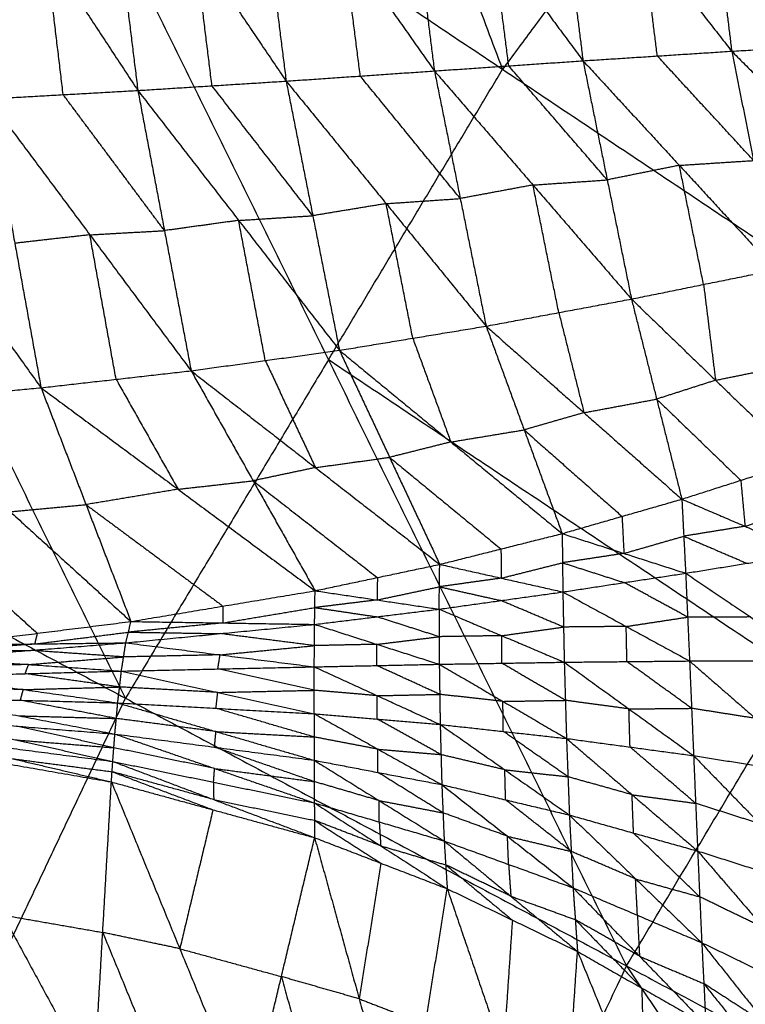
# Model space of a CAD drawing. Header units: millimetres. Extents: x -106 to 110, y -96 to 120.
# Tile 304 of 656: x -47.31 to -41.98, y 35.55 to 42.78. Entities that reach past the tile are written whole.
import ezdxf

# ---------------------------------------------------------------- set-up
doc = ezdxf.new("R2010")
doc.units = ezdxf.units.MM
doc.header["$MEASUREMENT"] = 0
doc.layers.add('Default', color=7, linetype='Continuous', true_color=0x000000)

msp = doc.modelspace()

# ---------------------------------------------------------------- linework, layer by layer
at = {"layer": 'Default'}
for points in [[(-43.7804, 49.3779, 3.952), (-42.0396, 44.7378, 3.9066), (-40.2989, 40.0977, 3.8611)], [(-43.7639, 42.413, 3.9066), (-44.6343, 44.733, 3.9293), (-45.5046, 47.0531, 3.952)], [(-50.205, 39.7628, 3.952), (-48.7169, 42.2455, 3.952), (-47.2289, 44.7282, 3.952)], [(-47.2289, 44.7282, 3.952), (-45.0417, 40.2811, 3.9066), (-42.8545, 35.8339, 3.8611)], [(-47.2289, 44.7282, 3.952), (-43.7639, 42.413, 3.9066), (-40.2989, 40.0977, 3.8611)], [(-42.0396, 44.7378, 3.9066), (-42.9018, 43.5754, 3.9066), (-43.7639, 42.413, 3.9066)], [(-38.8183, 42.0941, 3.8611), (-40.429, 43.416, 3.8838), (-42.0396, 44.7378, 3.9066)], [(-47.7876, 44.3085, -2.5884), (-47.1134, 43.2829, -2.3482), (-46.4393, 42.2573, -2.108)], [(-46.6929, 44.3074, -2.5135), (-46.5661, 43.2824, -2.3108), (-46.4393, 42.2573, -2.108)], [(-46.6929, 44.3074, -2.5135), (-46.0221, 43.3167, -2.2699), (-45.3513, 42.326, -2.0264)], [(-45.6002, 44.2948, -2.4197), (-45.4758, 43.3104, -2.223), (-45.3513, 42.326, -2.0264)], [(-45.6002, 44.2948, -2.4197), (-44.932, 43.3477, -2.1741), (-44.2638, 42.4007, -1.9285)], [(-44.5001, 44.2661, -2.3065), (-44.382, 43.3334, -2.1175), (-44.2638, 42.4007, -1.9285)], [(-44.5001, 44.2661, -2.3065), (-43.837, 43.3707, -2.0607), (-43.174, 42.4753, -1.8148)], [(-43.3913, 44.2153, -2.1743), (-43.2827, 43.3453, -1.9946), (-43.174, 42.4753, -1.8148)], [(-43.3913, 44.2153, -2.1743), (-42.7373, 43.3804, -1.9302), (-42.0834, 42.5456, -1.6862)], [(-42.2775, 44.1411, -2.0239), (-42.1804, 43.3433, -1.855), (-42.0834, 42.5456, -1.6862)], [(-42.2775, 44.1411, -2.0239), (-41.6313, 43.3745, -1.7826), (-40.9851, 42.6079, -1.5414)], [(-44.8076, 42.3633, -1.9774), (-44.8698, 42.8555, -2.0758), (-44.932, 43.3477, -2.1741)], [(-43.7189, 42.438, -1.8717), (-43.778, 42.9043, -1.9662), (-43.837, 43.3707, -2.0607)], [(-42.6287, 42.5104, -1.7505), (-42.683, 42.9454, -1.8404), (-42.7373, 43.3804, -1.9302)], [(-46.9868, 42.2266, -2.1408), (-47.0501, 42.7548, -2.2445), (-47.1134, 43.2829, -2.3482)], [(-45.8953, 42.2917, -2.0672), (-45.9587, 42.8042, -2.1686), (-46.0221, 43.3167, -2.2699)], [(-42.0834, 42.5456, -1.6862), (-41.5343, 42.5767, -1.6138), (-40.9851, 42.6079, -1.5414)], [(-43.174, 42.4753, -1.8148), (-42.6287, 42.5104, -1.7505), (-42.0834, 42.5456, -1.6862)], [(-41.9221, 41.7433, -1.3056), (-42.2754, 42.1269, -1.528), (-42.6287, 42.5104, -1.7505)], [(-42.0834, 42.5456, -1.6862), (-41.9221, 41.7433, -1.3056), (-41.7608, 40.9411, -0.925)], [(-42.0834, 42.5456, -1.6862), (-41.3936, 41.8552, -1.2636), (-40.7038, 41.1648, -0.8411)], [(-45.0417, 40.2811, 3.9066), (-44.4028, 41.347, 3.9066), (-43.7639, 42.413, 3.9066)], [(-44.2638, 42.4007, -1.9285), (-43.7189, 42.438, -1.8717), (-43.174, 42.4753, -1.8148)], [(-42.9962, 41.6011, -1.4072), (-43.3576, 42.0195, -1.6394), (-43.7189, 42.438, -1.8717)], [(-43.174, 42.4753, -1.8148), (-42.9962, 41.6011, -1.4072), (-42.8185, 40.7269, -0.9995)], [(-43.174, 42.4753, -1.8148), (-42.4674, 41.7082, -1.3699), (-41.7608, 40.9411, -0.925)], [(-45.3513, 42.326, -2.0264), (-44.8076, 42.3633, -1.9774), (-44.2638, 42.4007, -1.9285)], [(-44.0743, 41.4644, -1.4969), (-44.4409, 41.9139, -1.7371), (-44.8076, 42.3633, -1.9774)], [(-44.2638, 42.4007, -1.9285), (-44.0743, 41.4644, -1.4969), (-43.8847, 40.5281, -1.0652)], [(-44.2638, 42.4007, -1.9285), (-43.5411, 41.5638, -1.464), (-42.8185, 40.7269, -0.9995)], [(-46.4393, 42.2573, -2.108), (-45.8953, 42.2917, -2.0672), (-45.3513, 42.326, -2.0264)], [(-45.1559, 41.3384, -1.5739), (-45.5256, 41.815, -1.8205), (-45.8953, 42.2917, -2.0672)], [(-45.3513, 42.326, -2.0264), (-45.1559, 41.3384, -1.5739), (-44.9604, 40.3507, -1.1214)], [(-45.3513, 42.326, -2.0264), (-44.618, 41.427, -1.5458), (-43.8847, 40.5281, -1.0652)], [(-46.5298, 37.7984, 3.9066), (-47.6233, 40.022, 3.9293), (-48.7169, 42.2455, 3.952)], [(-47.5343, 42.1959, -2.1737), (-46.9868, 42.2266, -2.1408), (-46.4393, 42.2573, -2.108)], [(-47.5343, 42.1959, -2.1737), (-47.3418, 41.136, -1.6889), (-47.1493, 40.0761, -1.2042)], [(-47.5343, 42.1959, -2.1737), (-46.7913, 41.1982, -1.6707), (-46.0484, 40.2005, -1.1677)], [(-46.2438, 41.2289, -1.6379), (-46.6153, 41.7278, -1.8894), (-46.9868, 42.2266, -2.1408)], [(-46.4393, 42.2573, -2.108), (-46.2438, 41.2289, -1.6379), (-46.0484, 40.2005, -1.1677)], [(-46.4393, 42.2573, -2.108), (-45.6998, 41.304, -1.6147), (-44.9604, 40.3507, -1.1214)], [(-48.6313, 42.1399, -2.2223), (-47.8903, 41.108, -1.7133), (-47.1493, 40.0761, -1.2042)], [(-42.4674, 41.7082, -1.3699), (-42.7318, 41.6546, -1.3885), (-42.9962, 41.6011, -1.4072)], [(-42.4674, 41.7082, -1.3699), (-42.1948, 41.7257, -1.3377), (-41.9221, 41.7433, -1.3056)], [(-42.2896, 40.834, -0.9622), (-42.3785, 41.2711, -1.1661), (-42.4674, 41.7082, -1.3699)], [(-43.5411, 41.5638, -1.464), (-43.8077, 41.5141, -1.4804), (-44.0743, 41.4644, -1.4969)], [(-43.5411, 41.5638, -1.464), (-43.2687, 41.5825, -1.4356), (-42.9962, 41.6011, -1.4072)], [(-43.3516, 40.6275, -1.0324), (-43.4464, 41.0957, -1.2482), (-43.5411, 41.5638, -1.464)], [(-44.618, 41.427, -1.5458), (-44.887, 41.3827, -1.5598), (-45.1559, 41.3384, -1.5739)], [(-44.618, 41.427, -1.5458), (-44.3462, 41.4457, -1.5213), (-44.0743, 41.4644, -1.4969)], [(-44.4226, 40.4394, -1.0933), (-44.5203, 40.9332, -1.3196), (-44.618, 41.427, -1.5458)], [(-45.6998, 41.304, -1.6147), (-45.4279, 41.3212, -1.5943), (-45.1559, 41.3384, -1.5739)], [(-45.6998, 41.304, -1.6147), (-45.9718, 41.2665, -1.6263), (-46.2438, 41.2289, -1.6379)], [(-45.5044, 40.2756, -1.1446), (-45.6021, 40.7898, -1.3796), (-45.6998, 41.304, -1.6147)], [(-46.7913, 41.1982, -1.6707), (-47.0666, 41.1671, -1.6798), (-47.3418, 41.136, -1.6889)], [(-46.7913, 41.1982, -1.6707), (-46.5176, 41.2136, -1.6543), (-46.2438, 41.2289, -1.6379)], [(-46.5989, 40.1383, -1.186), (-46.6951, 40.6683, -1.4283), (-46.7913, 41.1982, -1.6707)], [(-42.8185, 40.7269, -0.9995), (-42.2896, 40.834, -0.9622), (-41.7608, 40.9411, -0.925)], [(-42.2896, 40.834, -0.9622), (-42.2457, 40.4826, -0.6962), (-42.2017, 40.1311, -0.4302)], [(-43.8847, 40.5281, -1.0652), (-43.3516, 40.6275, -1.0324), (-42.8185, 40.7269, -0.9995)], [(-42.8185, 40.7269, -0.9995), (-42.6337, 39.9928, -0.4275), (-42.4489, 39.2586, 0.1446)], [(-42.8185, 40.7269, -0.9995), (-42.2017, 40.1311, -0.4302), (-41.5849, 39.5353, 0.1391)], [(-43.3516, 40.6275, -1.0324), (-43.2592, 40.2604, -0.7463), (-43.1668, 39.8933, -0.4603)], [(-44.9604, 40.3507, -1.1214), (-44.4226, 40.4394, -1.0933), (-43.8847, 40.5281, -1.0652)], [(-43.8847, 40.5281, -1.0652), (-43.6056, 39.767, -0.4572), (-43.3266, 39.006, 0.1508)], [(-43.8847, 40.5281, -1.0652), (-43.1668, 39.8933, -0.4603), (-42.4489, 39.2586, 0.1446)], [(-44.4226, 40.4394, -1.0933), (-44.283, 40.0589, -0.7893), (-44.1435, 39.6783, -0.4853)], [(-46.0484, 40.2005, -1.1677), (-45.5044, 40.2756, -1.1446), (-44.9604, 40.3507, -1.1214)], [(-44.9604, 40.3507, -1.1214), (-44.5927, 39.5655, -0.4818), (-44.2249, 38.7802, 0.1579)], [(-44.9604, 40.3507, -1.1214), (-44.1435, 39.6783, -0.4853), (-43.3266, 39.006, 0.1508)], [(-45.0417, 40.2811, 3.9066), (-45.7857, 39.0397, 3.9066), (-46.5298, 37.7984, 3.9066)], [(-45.5044, 40.2756, -1.1446), (-45.3205, 39.883, -0.8247), (-45.1367, 39.4904, -0.5049)], [(-41.5767, 37.9658, 3.8611), (-43.3092, 39.1235, 3.8838), (-45.0417, 40.2811, 3.9066)], [(-47.1493, 40.0761, -1.2042), (-46.5989, 40.1383, -1.186), (-46.0484, 40.2005, -1.1677)], [(-46.0484, 40.2005, -1.1677), (-45.5939, 39.3936, -0.5009), (-45.1393, 38.5867, 0.166)], [(-46.0484, 40.2005, -1.1677), (-45.1367, 39.4904, -0.5049), (-44.2249, 38.7802, 0.1579)], [(-42.2017, 40.1311, -0.4302), (-41.9373, 40.1846, -0.4116), (-41.6729, 40.2382, -0.3929)], [(-46.5989, 40.1383, -1.186), (-46.3716, 39.7349, -0.8525), (-46.1443, 39.3314, -0.5191)], [(-42.8545, 35.8339, 3.8611), (-41.5767, 37.9658, 3.8611), (-40.2989, 40.0977, 3.8611)], [(-42.2017, 40.1311, -0.4302), (-42.4177, 40.0619, -0.4288), (-42.6337, 39.9928, -0.4275)], [(-48.2606, 39.9721, -1.23), (-47.705, 40.0241, -1.2171), (-47.1493, 40.0761, -1.2042)], [(-47.1493, 40.0761, -1.2042), (-46.8196, 39.2186, -0.5121), (-46.4898, 38.361, 0.1799)], [(-47.1493, 40.0761, -1.2042), (-46.1443, 39.3314, -0.5191), (-45.1393, 38.5867, 0.166)], [(-48.2606, 39.9721, -1.23), (-47.3752, 39.1666, -0.525), (-46.4898, 38.361, 0.1799)], [(-43.1668, 39.8933, -0.4603), (-42.9003, 39.943, -0.4439), (-42.6337, 39.9928, -0.4275)], [(-42.6337, 39.9928, -0.4275), (-42.3253, 39.6948, -0.1428), (-42.0169, 39.3969, 0.1419)], [(-43.1668, 39.8933, -0.4603), (-43.3862, 39.8302, -0.4587), (-43.6056, 39.767, -0.4572)], [(-50.205, 39.7628, 3.952), (-47.5925, 35.5515, 3.9066), (-44.9799, 31.3402, 3.8611)], [(-50.205, 39.7628, 3.952), (-46.5298, 37.7984, 3.9066), (-42.8545, 35.8339, 3.8611)], [(-44.1435, 39.6783, -0.4853), (-43.8746, 39.7227, -0.4712), (-43.6056, 39.767, -0.4572)], [(-43.6056, 39.767, -0.4572), (-43.2467, 39.4497, -0.1547), (-42.8877, 39.1323, 0.1477)], [(-44.1435, 39.6783, -0.4853), (-44.3681, 39.6219, -0.4835), (-44.5927, 39.5655, -0.4818)], [(-45.1367, 39.4904, -0.5049), (-44.8647, 39.5279, -0.4933), (-44.5927, 39.5655, -0.4818)], [(-44.5927, 39.5655, -0.4818), (-44.1842, 39.2293, -0.1637), (-43.7757, 38.8931, 0.1544)], [(-42.4489, 39.2586, 0.1446), (-42.0169, 39.3969, 0.1419), (-41.5849, 39.5353, 0.1391)], [(-45.1367, 39.4904, -0.5049), (-45.3653, 39.442, -0.5029), (-45.5939, 39.3936, -0.5009)], [(-46.1443, 39.3314, -0.5191), (-45.8691, 39.3625, -0.51), (-45.5939, 39.3936, -0.5009)], [(-45.5939, 39.3936, -0.5009), (-45.138, 39.0385, -0.1694), (-44.6821, 38.6834, 0.162)], [(-42.0169, 39.3969, 0.1419), (-42.0012, 39.2283, -0.0192), (-41.9856, 39.0596, -0.1802)], [(-46.1443, 39.3314, -0.5191), (-46.4819, 39.275, -0.5156), (-46.8196, 39.2186, -0.5121)], [(-43.3266, 39.006, 0.1508), (-42.8877, 39.1323, 0.1477), (-42.4489, 39.2586, 0.1446)], [(-42.4489, 39.2586, 0.1446), (-42.4349, 38.9869, -0.1311), (-42.421, 38.7152, -0.4068)], [(-42.4489, 39.2586, 0.1446), (-41.9856, 39.0596, -0.1802), (-41.5222, 38.8607, -0.505)], [(-47.3752, 39.1666, -0.525), (-47.0974, 39.1926, -0.5186), (-46.8196, 39.2186, -0.5121)], [(-46.8196, 39.2186, -0.5121), (-46.3171, 38.8462, -0.1696), (-45.8146, 38.4738, 0.173)], [(-41.9856, 39.0596, -0.1802), (-41.7696, 39.1288, -0.1816), (-41.5536, 39.198, -0.183)], [(-42.8877, 39.1323, 0.1477), (-42.8808, 38.9964, 0.0099), (-42.8738, 38.8606, -0.128)], [(-48.0624, 39.0799, -0.5166), (-47.6197, 38.6771, -0.1641), (-47.177, 38.2743, 0.1884)], [(-41.9856, 39.0596, -0.1802), (-42.2103, 39.0233, -0.1557), (-42.4349, 38.9869, -0.1311)], [(-44.2249, 38.7802, 0.1579), (-43.7757, 38.8931, 0.1544), (-43.3266, 39.006, 0.1508)], [(-43.3266, 39.006, 0.1508), (-43.3242, 38.792, -0.082), (-43.3218, 38.578, -0.3149)], [(-43.3266, 39.006, 0.1508), (-42.8738, 38.8606, -0.128), (-42.421, 38.7152, -0.4068)], [(-42.8738, 38.8606, -0.128), (-42.6544, 38.9238, -0.1296), (-42.4349, 38.9869, -0.1311)], [(-42.4349, 38.9869, -0.1311), (-42.2033, 38.8874, -0.2935), (-41.9716, 38.788, -0.4559)], [(-43.7757, 38.8931, 0.1544), (-43.7746, 38.7861, 0.038), (-43.7734, 38.6791, -0.0785)], [(-42.8738, 38.8606, -0.128), (-43.099, 38.8263, -0.105), (-43.3242, 38.792, -0.082)], [(-42.421, 38.7152, -0.4068), (-41.9716, 38.788, -0.4559), (-41.5222, 38.8607, -0.505)], [(-45.1393, 38.5867, 0.166), (-44.6821, 38.6834, 0.162), (-44.2249, 38.7802, 0.1579)], [(-44.2293, 38.4515, -0.2294), (-44.2271, 38.6159, -0.0357), (-44.2249, 38.7802, 0.1579)], [(-44.2249, 38.7802, 0.1579), (-43.7734, 38.6791, -0.0785), (-43.3218, 38.578, -0.3149)], [(-43.7734, 38.6791, -0.0785), (-43.5488, 38.7356, -0.0802), (-43.3242, 38.792, -0.082)], [(-43.3242, 38.792, -0.082), (-43.0978, 38.7193, -0.2214), (-42.8714, 38.6466, -0.3608)], [(-44.6821, 38.6834, 0.162), (-44.6832, 38.6013, 0.0651), (-44.6843, 38.5191, -0.0317)], [(-43.7734, 38.6791, -0.0785), (-44.0003, 38.6475, -0.0571), (-44.2271, 38.6159, -0.0357)], [(-43.3218, 38.578, -0.3149), (-42.8714, 38.6466, -0.3608), (-42.421, 38.7152, -0.4068)], [(-42.421, 38.7152, -0.4068), (-42.4066, 38.3933, -0.5677), (-42.3922, 38.0714, -0.7286)], [(-42.421, 38.7152, -0.4068), (-41.9448, 38.3941, -0.642), (-41.4686, 38.073, -0.8771)], [(-46.4898, 38.361, 0.1799), (-45.8146, 38.4738, 0.173), (-45.1393, 38.5867, 0.166)], [(-45.1428, 38.3398, -0.1502), (-45.141, 38.4632, 0.0079), (-45.1393, 38.5867, 0.166)], [(-45.1393, 38.5867, 0.166), (-44.6843, 38.5191, -0.0317), (-44.2293, 38.4515, -0.2294)], [(-44.6843, 38.5191, -0.0317), (-44.4557, 38.5675, -0.0337), (-44.2271, 38.6159, -0.0357)], [(-44.2271, 38.6159, -0.0357), (-44.0014, 38.5653, -0.1539), (-43.7756, 38.5148, -0.2721)], [(-42.4066, 38.3933, -0.5677), (-42.639, 38.52, -0.4643), (-42.8714, 38.6466, -0.3608)], [(-44.6843, 38.5191, -0.0317), (-44.9127, 38.4912, -0.0119), (-45.141, 38.4632, 0.0079)], [(-44.2293, 38.4515, -0.2294), (-43.7756, 38.5148, -0.2721), (-43.3218, 38.578, -0.3149)], [(-43.3166, 38.3203, -0.4525), (-43.5461, 38.4175, -0.3623), (-43.7756, 38.5148, -0.2721)], [(-43.3218, 38.578, -0.3149), (-43.3166, 38.3203, -0.4525), (-43.3114, 38.0625, -0.5901)], [(-43.3218, 38.578, -0.3149), (-42.857, 38.3247, -0.5218), (-42.3922, 38.0714, -0.7286)], [(-45.8146, 38.4738, 0.173), (-45.8154, 38.4121, 0.0939), (-45.8163, 38.3504, 0.0148)], [(-45.8163, 38.3504, 0.0148), (-45.4787, 38.4068, 0.0114), (-45.141, 38.4632, 0.0079)], [(-45.1428, 38.3398, -0.1502), (-44.686, 38.3956, -0.1898), (-44.2293, 38.4515, -0.2294)], [(-45.141, 38.4632, 0.0079), (-44.9135, 38.4294, -0.091), (-44.686, 38.3956, -0.1898)], [(-44.2293, 38.4515, -0.2294), (-44.2288, 38.2494, -0.3457), (-44.2282, 38.0474, -0.462)], [(-44.2293, 38.4515, -0.2294), (-43.7703, 38.257, -0.4098), (-43.3114, 38.0625, -0.5901)], [(-44.2288, 38.2494, -0.3457), (-44.4574, 38.3225, -0.2678), (-44.686, 38.3956, -0.1898)], [(-42.857, 38.3247, -0.5218), (-42.6318, 38.359, -0.5447), (-42.4066, 38.3933, -0.5677)], [(-41.9448, 38.3941, -0.642), (-42.1757, 38.3937, -0.6048), (-42.4066, 38.3933, -0.5677)], [(-47.8643, 38.1876, 0.1968), (-47.177, 38.2743, 0.1884), (-46.4898, 38.361, 0.1799)], [(-46.5276, 38.2046, -0.0394), (-46.5087, 38.2828, 0.0703), (-46.4898, 38.361, 0.1799)], [(-46.5276, 38.2046, -0.0394), (-45.8352, 38.2722, -0.0948), (-45.1428, 38.3398, -0.1502)], [(-45.8163, 38.3504, 0.0148), (-46.1625, 38.3166, 0.0425), (-46.5087, 38.2828, 0.0703)], [(-46.4898, 38.361, 0.1799), (-45.8163, 38.3504, 0.0148), (-45.1428, 38.3398, -0.1502)], [(-45.1451, 38.0283, -0.3439), (-45.1439, 38.184, -0.2471), (-45.1428, 38.3398, -0.1502)], [(-45.1428, 38.3398, -0.1502), (-44.6855, 38.1936, -0.3061), (-44.2282, 38.0474, -0.462)], [(-43.7703, 38.257, -0.4098), (-43.5435, 38.2886, -0.4311), (-43.3166, 38.3203, -0.4525)], [(-42.857, 38.3247, -0.5218), (-43.0868, 38.3225, -0.4871), (-43.3166, 38.3203, -0.4525)], [(-42.8518, 38.0669, -0.6594), (-42.8544, 38.1958, -0.5906), (-42.857, 38.3247, -0.5218)], [(-47.1959, 38.1961, 0.0787), (-46.8523, 38.2394, 0.0745), (-46.5087, 38.2828, 0.0703)], [(-47.177, 38.2743, 0.1884), (-47.1865, 38.2352, 0.1335), (-47.1959, 38.1961, 0.0787)], [(-46.5087, 38.2828, 0.0703), (-46.1719, 38.2775, -0.0123), (-45.8352, 38.2722, -0.0948)], [(-45.1439, 38.184, -0.2471), (-45.4896, 38.2281, -0.171), (-45.8352, 38.2722, -0.0948)], [(-44.6855, 38.1936, -0.3061), (-44.4571, 38.2215, -0.3259), (-44.2288, 38.2494, -0.3457)], [(-43.7703, 38.257, -0.4098), (-43.9996, 38.2532, -0.3777), (-44.2288, 38.2494, -0.3457)], [(-43.7698, 38.0549, -0.526), (-43.7701, 38.156, -0.4679), (-43.7703, 38.257, -0.4098)], [(-47.9215, 38.0939, 0.0558), (-47.2246, 38.1493, 0.0082), (-46.5276, 38.2046, -0.0394)], [(-47.1959, 38.1961, 0.0787), (-47.5444, 38.1684, 0.1025), (-47.8929, 38.1407, 0.1263)], [(-47.8929, 38.1407, 0.1263), (-47.5587, 38.145, 0.0673), (-47.2246, 38.1493, 0.0082)], [(-47.8643, 38.1876, 0.1968), (-47.1959, 38.1961, 0.0787), (-46.5276, 38.2046, -0.0394)], [(-46.5438, 38.1009, -0.1093), (-46.8842, 38.1251, -0.0506), (-47.2246, 38.1493, 0.0082)], [(-46.56, 37.9972, -0.1793), (-46.5438, 38.1009, -0.1093), (-46.5276, 38.2046, -0.0394)], [(-46.5276, 38.2046, -0.0394), (-45.8363, 38.1164, -0.1917), (-45.1451, 38.0283, -0.3439)], [(-45.8363, 38.1164, -0.1917), (-45.4901, 38.1502, -0.2194), (-45.1439, 38.184, -0.2471)], [(-44.6855, 38.1936, -0.3061), (-44.9147, 38.1888, -0.2766), (-45.1439, 38.184, -0.2471)], [(-44.6867, 38.0378, -0.403), (-44.6861, 38.1157, -0.3545), (-44.6855, 38.1936, -0.3061)], [(-47.9215, 38.0939, 0.0558), (-47.2407, 38.0456, -0.0617), (-46.56, 37.9972, -0.1793)], [(-47.2407, 38.0456, -0.0617), (-46.8923, 38.0732, -0.0855), (-46.5438, 38.1009, -0.1093)], [(-45.8363, 38.1164, -0.1917), (-46.1901, 38.1087, -0.1505), (-46.5438, 38.1009, -0.1093)], [(-45.8525, 38.0127, -0.2616), (-45.8444, 38.0646, -0.2266), (-45.8363, 38.1164, -0.1917)], [(-42.3922, 38.0714, -0.7286), (-41.9304, 38.0722, -0.8029), (-41.4686, 38.073, -0.8771)], [(-47.2407, 38.0456, -0.0617), (-47.5937, 38.036, -0.027), (-47.9467, 38.0265, 0.0078)], [(-47.2659, 37.9782, -0.1098), (-47.2533, 38.0119, -0.0858), (-47.2407, 38.0456, -0.0617)], [(-46.56, 37.9972, -0.1793), (-45.8525, 38.0127, -0.2616), (-45.1451, 38.0283, -0.3439)], [(-45.1456, 37.8562, -0.3684), (-45.4991, 37.9345, -0.315), (-45.8525, 38.0127, -0.2616)], [(-45.146, 37.6842, -0.393), (-45.1456, 37.8562, -0.3684), (-45.1451, 38.0283, -0.3439)], [(-45.1451, 38.0283, -0.3439), (-44.6867, 38.0378, -0.403), (-44.2282, 38.0474, -0.462)], [(-45.1451, 38.0283, -0.3439), (-44.6833, 37.8168, -0.4326), (-44.2215, 37.6054, -0.5214)], [(-44.2249, 37.8264, -0.4917), (-44.4558, 37.9321, -0.4473), (-44.6867, 38.0378, -0.403)], [(-44.2282, 38.0474, -0.462), (-43.7698, 38.0549, -0.526), (-43.3114, 38.0625, -0.5901)], [(-44.2282, 38.0474, -0.462), (-44.2249, 37.8264, -0.4917), (-44.2215, 37.6054, -0.5214)], [(-44.2282, 38.0474, -0.462), (-43.7616, 37.7751, -0.5614), (-43.2951, 37.5029, -0.6608)], [(-43.3032, 37.7827, -0.6255), (-43.5365, 37.9188, -0.5758), (-43.7698, 38.0549, -0.526)], [(-43.3114, 38.0625, -0.5901), (-42.8518, 38.0669, -0.6594), (-42.3922, 38.0714, -0.7286)], [(-43.3114, 38.0625, -0.5901), (-43.3032, 37.7827, -0.6255), (-43.2951, 37.5029, -0.6608)], [(-43.3114, 38.0625, -0.5901), (-42.837, 37.7196, -0.7009), (-42.3626, 37.3768, -0.8118)], [(-42.3774, 37.7241, -0.7702), (-42.6146, 37.8955, -0.7148), (-42.8518, 38.0669, -0.6594)], [(-42.3922, 38.0714, -0.7286), (-42.3774, 37.7241, -0.7702), (-42.3626, 37.3768, -0.8118)], [(-42.3922, 38.0714, -0.7286), (-41.9083, 37.65, -0.8512), (-41.4244, 37.2287, -0.9737)], [(-47.9718, 37.9592, -0.0402), (-47.2659, 37.9782, -0.1098), (-46.56, 37.9972, -0.1793)], [(-47.9718, 37.9592, -0.0402), (-47.2792, 37.8615, -0.127), (-46.5866, 37.7638, -0.2137)], [(-46.5733, 37.8805, -0.1965), (-46.9196, 37.9293, -0.1531), (-47.2659, 37.9782, -0.1098)], [(-46.5866, 37.7638, -0.2137), (-46.5733, 37.8805, -0.1965), (-46.56, 37.9972, -0.1793)], [(-46.56, 37.9972, -0.1793), (-45.853, 37.8407, -0.2861), (-45.146, 37.6842, -0.393)], [(-47.2792, 37.8615, -0.127), (-47.6362, 37.8712, -0.0892), (-47.9932, 37.8809, -0.0515)], [(-47.3006, 37.7832, -0.1382), (-47.2899, 37.8223, -0.1326), (-47.2792, 37.8615, -0.127)], [(-47.2792, 37.8615, -0.127), (-46.9262, 37.871, -0.1617), (-46.5733, 37.8805, -0.1965)], [(-45.853, 37.8407, -0.2861), (-46.2131, 37.8606, -0.2413), (-46.5733, 37.8805, -0.1965)], [(-45.853, 37.8407, -0.2861), (-45.4993, 37.8485, -0.3273), (-45.1456, 37.8562, -0.3684)], [(-44.6833, 37.8168, -0.4326), (-44.9144, 37.8365, -0.4005), (-45.1456, 37.8562, -0.3684)], [(-48.0146, 37.8026, -0.0627), (-47.3111, 37.669, -0.1169), (-46.6077, 37.5354, -0.171)], [(-48.0146, 37.8026, -0.0627), (-47.3006, 37.7832, -0.1382), (-46.5866, 37.7638, -0.2137)], [(-47.5925, 35.5515, 3.9066), (-47.0611, 36.6749, 3.9066), (-46.5298, 37.7984, 3.9066)], [(-45.8663, 37.724, -0.3033), (-45.8597, 37.7824, -0.2947), (-45.853, 37.8407, -0.2861)], [(-44.6838, 37.6448, -0.4572), (-44.6835, 37.7308, -0.4449), (-44.6833, 37.8168, -0.4326)], [(-44.6833, 37.8168, -0.4326), (-44.4541, 37.8216, -0.4622), (-44.2249, 37.8264, -0.4917)], [(-43.7616, 37.7751, -0.5614), (-43.9933, 37.8008, -0.5265), (-44.2249, 37.8264, -0.4917)], [(-46.5971, 37.6496, -0.1923), (-46.9489, 37.7164, -0.1653), (-47.3006, 37.7832, -0.1382)], [(-46.6077, 37.5354, -0.171), (-46.5971, 37.6496, -0.1923), (-46.5866, 37.7638, -0.2137)], [(-46.5866, 37.7638, -0.2137), (-45.8663, 37.724, -0.3033), (-45.146, 37.6842, -0.393)], [(-46.5866, 37.7638, -0.2137), (-45.8663, 37.5534, -0.274), (-45.146, 37.343, -0.3343)], [(-45.146, 37.5136, -0.3636), (-45.5062, 37.6188, -0.3335), (-45.8663, 37.724, -0.3033)], [(-43.7616, 37.7751, -0.5614), (-43.5324, 37.7789, -0.5934), (-43.3032, 37.7827, -0.6255)], [(-43.7583, 37.5541, -0.5911), (-43.76, 37.6646, -0.5763), (-43.7616, 37.7751, -0.5614)], [(-42.837, 37.7196, -0.7009), (-43.0701, 37.7512, -0.6632), (-43.3032, 37.7827, -0.6255)], [(-42.837, 37.7196, -0.7009), (-42.6072, 37.7219, -0.7356), (-42.3774, 37.7241, -0.7702)], [(-42.8288, 37.4398, -0.7363), (-42.8329, 37.5797, -0.7186), (-42.837, 37.7196, -0.7009)], [(-41.9083, 37.65, -0.8512), (-42.1428, 37.6871, -0.8107), (-42.3774, 37.7241, -0.7702)], [(-48.0501, 37.651, -0.0331), (-47.3366, 37.4925, -0.0348), (-46.6232, 37.3341, -0.0365)], [(-48.0501, 37.651, -0.0331), (-47.3289, 37.5932, -0.102), (-46.6077, 37.5354, -0.171)], [(-47.3111, 37.669, -0.1169), (-46.9541, 37.6593, -0.1546), (-46.5971, 37.6496, -0.1923)], [(-45.8663, 37.5534, -0.274), (-46.2317, 37.6015, -0.2332), (-46.5971, 37.6496, -0.1923)], [(-45.146, 37.6842, -0.393), (-45.146, 37.5136, -0.3636), (-45.146, 37.343, -0.3343)], [(-45.146, 37.6842, -0.393), (-44.6838, 37.6448, -0.4572), (-44.2215, 37.6054, -0.5214)], [(-45.146, 37.6842, -0.393), (-44.6778, 37.4241, -0.422), (-44.2096, 37.1639, -0.4511)], [(-44.2156, 37.3846, -0.4862), (-44.4497, 37.5147, -0.4717), (-44.6838, 37.6448, -0.4572)], [(-46.6154, 37.4347, -0.1038), (-46.9721, 37.5139, -0.1029), (-47.3289, 37.5932, -0.102)], [(-44.2215, 37.6054, -0.5214), (-44.2156, 37.3846, -0.4862), (-44.2096, 37.1639, -0.4511)], [(-44.2215, 37.6054, -0.5214), (-43.7583, 37.5541, -0.5911), (-43.2951, 37.5029, -0.6608)], [(-44.2215, 37.6054, -0.5214), (-43.7475, 37.2732, -0.5496), (-43.2736, 36.9411, -0.5779)], [(-48.0781, 37.5238, 0.059), (-47.3557, 37.3538, 0.1161), (-46.6332, 37.1838, 0.1732)], [(-48.0781, 37.5238, 0.059), (-47.3506, 37.4289, 0.0113), (-46.6232, 37.3341, -0.0365)], [(-46.6232, 37.3341, -0.0365), (-46.6154, 37.4347, -0.1038), (-46.6077, 37.5354, -0.171)], [(-46.6077, 37.5354, -0.171), (-45.8769, 37.4392, -0.2527), (-45.146, 37.343, -0.3343)], [(-46.6077, 37.5354, -0.171), (-45.8763, 37.2826, -0.1594), (-45.1449, 37.0298, -0.1477)], [(-45.8769, 37.4392, -0.2527), (-45.8716, 37.4963, -0.2633), (-45.8663, 37.5534, -0.274)], [(-45.8663, 37.5534, -0.274), (-45.5062, 37.5335, -0.3188), (-45.146, 37.5136, -0.3636)], [(-44.6778, 37.4241, -0.422), (-44.9119, 37.4688, -0.3928), (-45.146, 37.5136, -0.3636)], [(-43.2843, 37.222, -0.6194), (-43.5213, 37.3881, -0.6052), (-43.7583, 37.5541, -0.5911)], [(-43.2951, 37.5029, -0.6608), (-43.2843, 37.222, -0.6194), (-43.2736, 36.9411, -0.5779)], [(-43.2951, 37.5029, -0.6608), (-42.8288, 37.4398, -0.7363), (-42.3626, 37.3768, -0.8118)], [(-43.2951, 37.5029, -0.6608), (-42.814, 37.0899, -0.6879), (-42.3329, 36.6769, -0.7149)], [(-48.0991, 37.4396, 0.1937), (-47.4298, 36.2076, -0.6558), (-46.7605, 34.9756, -1.5053)], [(-48.0991, 37.4396, 0.1937), (-47.3662, 37.3117, 0.1835), (-46.6332, 37.1838, 0.1732)], [(-47.3366, 37.4925, -0.0348), (-46.976, 37.4636, -0.0693), (-46.6154, 37.4347, -0.1038)], [(-45.8763, 37.2826, -0.1594), (-46.2458, 37.3587, -0.1316), (-46.6154, 37.4347, -0.1038)], [(-45.1455, 37.1864, -0.241), (-45.5112, 37.3128, -0.2468), (-45.8769, 37.4392, -0.2527)], [(-44.6778, 37.2534, -0.3927), (-44.6778, 37.3388, -0.4074), (-44.6778, 37.4241, -0.422)], [(-44.6778, 37.4241, -0.422), (-44.4467, 37.4044, -0.4541), (-44.2156, 37.3846, -0.4862)], [(-42.3477, 37.0268, -0.7634), (-42.5883, 37.2333, -0.7498), (-42.8288, 37.4398, -0.7363)], [(-47.3557, 37.3538, 0.1161), (-46.9919, 37.3064, 0.0922), (-46.6282, 37.2589, 0.0683)], [(-43.7475, 37.2732, -0.5496), (-43.9815, 37.3289, -0.5179), (-44.2156, 37.3846, -0.4862)], [(-42.3626, 37.3768, -0.8118), (-42.3477, 37.0268, -0.7634), (-42.3329, 36.6769, -0.7149)], [(-42.3626, 37.3768, -0.8118), (-41.8935, 37.3027, -0.8927), (-41.4244, 37.2287, -0.9737)], [(-42.3626, 37.3768, -0.8118), (-41.8764, 36.877, -0.8368), (-41.3902, 36.3772, -0.8618)], [(-46.6332, 37.1838, 0.1732), (-46.6282, 37.2589, 0.0683), (-46.6232, 37.3341, -0.0365)], [(-46.6232, 37.3341, -0.0365), (-45.884, 37.182, -0.0921), (-45.1449, 37.0298, -0.1477)], [(-46.6232, 37.3341, -0.0365), (-45.8829, 37.0544, 0.0593), (-45.1427, 36.7748, 0.1551)], [(-45.884, 37.182, -0.0921), (-45.8801, 37.2323, -0.1257), (-45.8763, 37.2826, -0.1594)], [(-45.8763, 37.2826, -0.1594), (-45.5109, 37.2345, -0.2002), (-45.1455, 37.1864, -0.241)], [(-45.146, 37.343, -0.3343), (-45.1455, 37.1864, -0.241), (-45.1449, 37.0298, -0.1477)], [(-45.146, 37.343, -0.3343), (-44.6778, 37.2534, -0.3927), (-44.2096, 37.1639, -0.4511)], [(-45.146, 37.343, -0.3343), (-44.6692, 37.0468, -0.2805), (-44.1924, 36.7507, -0.2267)], [(-46.6282, 37.2589, 0.0683), (-46.2581, 37.1191, 0.1162), (-45.888, 36.9793, 0.1641)], [(-45.8829, 37.0544, 0.0593), (-46.2556, 37.1567, 0.0638), (-46.6282, 37.2589, 0.0683)], [(-44.201, 36.9573, -0.3389), (-44.4394, 37.1054, -0.3658), (-44.6778, 37.2534, -0.3927)], [(-43.7416, 37.0525, -0.5145), (-43.7446, 37.1629, -0.5321), (-43.7475, 37.2732, -0.5496)], [(-43.7475, 37.2732, -0.5496), (-43.5159, 37.2476, -0.5845), (-43.2843, 37.222, -0.6194)], [(-42.814, 37.0899, -0.6879), (-43.0491, 37.156, -0.6536), (-43.2843, 37.222, -0.6194)], [(-46.7605, 34.9756, -1.5053), (-46.6969, 36.0797, -0.666), (-46.6332, 37.1838, 0.1732)], [(-46.6332, 37.1838, 0.1732), (-46.1316, 35.9603, -0.6362), (-45.6299, 34.7369, -1.4455)], [(-46.6332, 37.1838, 0.1732), (-45.888, 36.9793, 0.1641), (-45.1427, 36.7748, 0.1551)], [(-45.884, 37.182, -0.0921), (-45.8835, 37.1182, -0.0164), (-45.8829, 37.0544, 0.0593)], [(-44.6692, 37.0468, -0.2805), (-44.9073, 37.1166, -0.2608), (-45.1455, 37.1864, -0.241)], [(-44.2096, 37.1639, -0.4511), (-44.201, 36.9573, -0.3389), (-44.1924, 36.7507, -0.2267)], [(-44.2096, 37.1639, -0.4511), (-43.7416, 37.0525, -0.5145), (-43.2736, 36.9411, -0.5779)], [(-44.2096, 37.1639, -0.4511), (-43.7281, 36.7854, -0.3815), (-43.2466, 36.4069, -0.3119)], [(-42.8032, 36.809, -0.6464), (-42.8086, 36.9495, -0.6672), (-42.814, 37.0899, -0.6879)], [(-42.814, 37.0899, -0.6879), (-42.5808, 37.0584, -0.7256), (-42.3477, 37.0268, -0.7634)], [(-45.8829, 37.0544, 0.0593), (-45.5134, 36.9784, 0.0315), (-45.1438, 36.9023, 0.0037)], [(-45.1449, 37.0298, -0.1477), (-45.1438, 36.9023, 0.0037), (-45.1427, 36.7748, 0.1551)], [(-45.1449, 37.0298, -0.1477), (-44.6686, 36.8903, -0.1872), (-44.1924, 36.7507, -0.2267)], [(-45.1449, 37.0298, -0.1477), (-44.6574, 36.7151, -0.0017), (-44.17, 36.4003, 0.1444)], [(-44.6686, 36.8903, -0.1872), (-44.6689, 36.9685, -0.2339), (-44.6692, 37.0468, -0.2805)], [(-44.6692, 37.0468, -0.2805), (-44.4351, 37.0021, -0.3097), (-44.201, 36.9573, -0.3389)], [(-43.2601, 36.674, -0.4449), (-43.5008, 36.8633, -0.4797), (-43.7416, 37.0525, -0.5145)], [(-41.8764, 36.877, -0.8368), (-42.1121, 36.9519, -0.8001), (-42.3477, 37.0268, -0.7634)], [(-45.888, 36.9793, 0.1641), (-46.0098, 36.4698, -0.236), (-46.1316, 35.9603, -0.6362)], [(-43.7281, 36.7854, -0.3815), (-43.9646, 36.8714, -0.3602), (-44.201, 36.9573, -0.3389)], [(-43.2736, 36.9411, -0.5779), (-43.2601, 36.674, -0.4449), (-43.2466, 36.4069, -0.3119)], [(-43.2736, 36.9411, -0.5779), (-42.8032, 36.809, -0.6464), (-42.3329, 36.6769, -0.7149)], [(-43.2736, 36.9411, -0.5779), (-42.7882, 36.4726, -0.4907), (-42.3028, 36.0041, -0.4035)], [(-45.1438, 36.9023, 0.0037), (-44.9001, 36.7449, 0.0767), (-44.6563, 36.5875, 0.1497)], [(-44.6574, 36.7151, -0.0017), (-44.9006, 36.8087, 0.001), (-45.1438, 36.9023, 0.0037)], [(-44.6686, 36.8903, -0.1872), (-44.663, 36.8027, -0.0944), (-44.6574, 36.7151, -0.0017)], [(-45.6299, 34.7369, -1.4455), (-45.3863, 35.7558, -0.6452), (-45.1427, 36.7748, 0.1551)], [(-45.1427, 36.7748, 0.1551), (-44.8156, 35.5923, -0.6098), (-44.4885, 34.4098, -1.3747)], [(-45.1427, 36.7748, 0.1551), (-44.6563, 36.5875, 0.1497), (-44.17, 36.4003, 0.1444)], [(-43.7195, 36.5788, -0.2693), (-43.7238, 36.6821, -0.3254), (-43.7281, 36.7854, -0.3815)], [(-43.7281, 36.7854, -0.3815), (-43.4941, 36.7297, -0.4132), (-43.2601, 36.674, -0.4449)], [(-42.3179, 36.3405, -0.5592), (-42.5605, 36.5748, -0.6028), (-42.8032, 36.809, -0.6464)], [(-44.6574, 36.7151, -0.0017), (-44.4193, 36.6453, -0.0214), (-44.1812, 36.5755, -0.0412)], [(-44.1924, 36.7507, -0.2267), (-44.1812, 36.5755, -0.0412), (-44.17, 36.4003, 0.1444)], [(-44.1924, 36.7507, -0.2267), (-43.7195, 36.5788, -0.2693), (-43.2466, 36.4069, -0.3119)], [(-44.1924, 36.7507, -0.2267), (-43.7034, 36.3455, -0.0461), (-43.2144, 35.9403, 0.1345)], [(-42.7882, 36.4726, -0.4907), (-43.0241, 36.5733, -0.4678), (-43.2601, 36.674, -0.4449)], [(-42.3329, 36.6769, -0.7149), (-42.3179, 36.3405, -0.5592), (-42.3028, 36.0041, -0.4035)], [(-42.3329, 36.6769, -0.7149), (-41.8616, 36.5271, -0.7884), (-41.3902, 36.3772, -0.8618)], [(-42.3329, 36.6769, -0.7149), (-41.8494, 36.115, -0.6081), (-41.3659, 35.5531, -0.5012)], [(-44.6563, 36.5875, 0.1497), (-44.736, 36.0899, -0.2301), (-44.8156, 35.5923, -0.6098)], [(-44.1812, 36.5755, -0.0412), (-43.9367, 36.3729, 0.0491), (-43.6922, 36.1703, 0.1394)], [(-43.7034, 36.3455, -0.0461), (-43.9423, 36.4605, -0.0436), (-44.1812, 36.5755, -0.0412)], [(-43.7195, 36.5788, -0.2693), (-43.7115, 36.4621, -0.1577), (-43.7034, 36.3455, -0.0461)], [(-42.7747, 36.2055, -0.3577), (-42.7815, 36.3391, -0.4242), (-42.7882, 36.4726, -0.4907)], [(-42.7882, 36.4726, -0.4907), (-42.553, 36.4065, -0.525), (-42.3179, 36.3405, -0.5592)], [(-44.4885, 34.4098, -1.3747), (-44.3293, 35.405, -0.6152), (-44.17, 36.4003, 0.1444)], [(-44.17, 36.4003, 0.1444), (-43.7582, 35.1946, -0.5744), (-43.3465, 33.9888, -1.2931)], [(-44.17, 36.4003, 0.1444), (-43.6922, 36.1703, 0.1394), (-43.2144, 35.9403, 0.1345)], [(-43.7034, 36.3455, -0.0461), (-43.4669, 36.2595, -0.0674), (-43.2305, 36.1736, -0.0887)], [(-43.2466, 36.4069, -0.3119), (-43.2305, 36.1736, -0.0887), (-43.2144, 35.9403, 0.1345)], [(-43.2466, 36.4069, -0.3119), (-42.7747, 36.2055, -0.3577), (-42.3028, 36.0041, -0.4035)], [(-43.2466, 36.4069, -0.3119), (-42.7596, 35.9053, -0.0932), (-42.2725, 35.4036, 0.1254)], [(-41.8494, 36.115, -0.6081), (-42.0836, 36.2277, -0.5836), (-42.3179, 36.3405, -0.5592)], [(-47.4298, 36.2076, -0.6558), (-47.0633, 36.1437, -0.6609), (-46.6969, 36.0797, -0.666)], [(-42.7747, 36.2055, -0.3577), (-42.7672, 36.0554, -0.2255), (-42.7596, 35.9053, -0.0932)], [(-43.6922, 36.1703, 0.1394), (-43.7252, 35.6824, -0.2175), (-43.7582, 35.1946, -0.5744)], [(-43.2305, 36.1736, -0.0887), (-42.987, 35.9228, 0.0206), (-42.7434, 35.6719, 0.13)], [(-42.7596, 35.9053, -0.0932), (-42.995, 36.0394, -0.091), (-43.2305, 36.1736, -0.0887)], [(-46.6969, 36.0797, -0.666), (-46.4461, 35.468, -1.0707), (-46.1952, 34.8563, -1.4754)], [(-46.1316, 35.9603, -0.6362), (-46.4142, 36.02, -0.6511), (-46.6969, 36.0797, -0.666)], [(-42.3028, 36.0041, -0.4035), (-42.2877, 35.7039, -0.139), (-42.2725, 35.4036, 0.1254)], [(-42.3028, 36.0041, -0.4035), (-41.8344, 35.7786, -0.4523), (-41.3659, 35.5531, -0.5012)], [(-42.3028, 36.0041, -0.4035), (-41.8271, 35.4058, -0.1432), (-41.3514, 34.8075, 0.117)], [(-46.1316, 35.9603, -0.6362), (-45.759, 35.8581, -0.6407), (-45.3863, 35.7558, -0.6452)], [(-43.3465, 33.9888, -1.2931), (-43.2804, 34.9645, -0.5793), (-43.2144, 35.9403, 0.1345)], [(-43.2144, 35.9403, 0.1345), (-42.7434, 35.6719, 0.13), (-42.2725, 35.4036, 0.1254)], [(-43.2144, 35.9403, 0.1345), (-42.7136, 34.714, -0.5334), (-42.2128, 33.4877, -1.2013)], [(-42.7596, 35.9053, -0.0932), (-42.5236, 35.8046, -0.1161), (-42.2877, 35.7039, -0.139)], [(-44.9799, 31.3402, 3.8611), (-43.9172, 33.5871, 3.8611), (-42.8545, 35.8339, 3.8611)], [(-42.8545, 35.8339, 3.8611), (-40.3446, 32.1072, 3.8351), (-37.8347, 28.3805, 3.8092)], [(-42.8545, 35.8339, 3.8611), (-39.4441, 34.0111, 3.8351), (-36.0338, 32.1882, 3.8092)], [(-45.3863, 35.7558, -0.6452), (-45.2228, 35.1646, -1.0277), (-45.0592, 34.5734, -1.4101)], [(-44.8156, 35.5923, -0.6098), (-45.101, 35.6741, -0.6275), (-45.3863, 35.7558, -0.6452)], [(-42.2877, 35.7039, -0.139), (-42.0498, 35.4047, -0.0089), (-41.8119, 35.1056, 0.1212)], [(-41.8271, 35.4058, -0.1432), (-42.0574, 35.5548, -0.1411), (-42.2877, 35.7039, -0.139)], [(-42.7434, 35.6719, 0.13), (-42.7285, 35.1929, -0.2017), (-42.7136, 34.714, -0.5334)], [(-44.8156, 35.5923, -0.6098), (-44.5724, 35.4987, -0.6125), (-44.3293, 35.405, -0.6152)]]:
    msp.add_open_spline(points, degree=2, dxfattribs=at)

doc.saveas('drawing.dxf')
